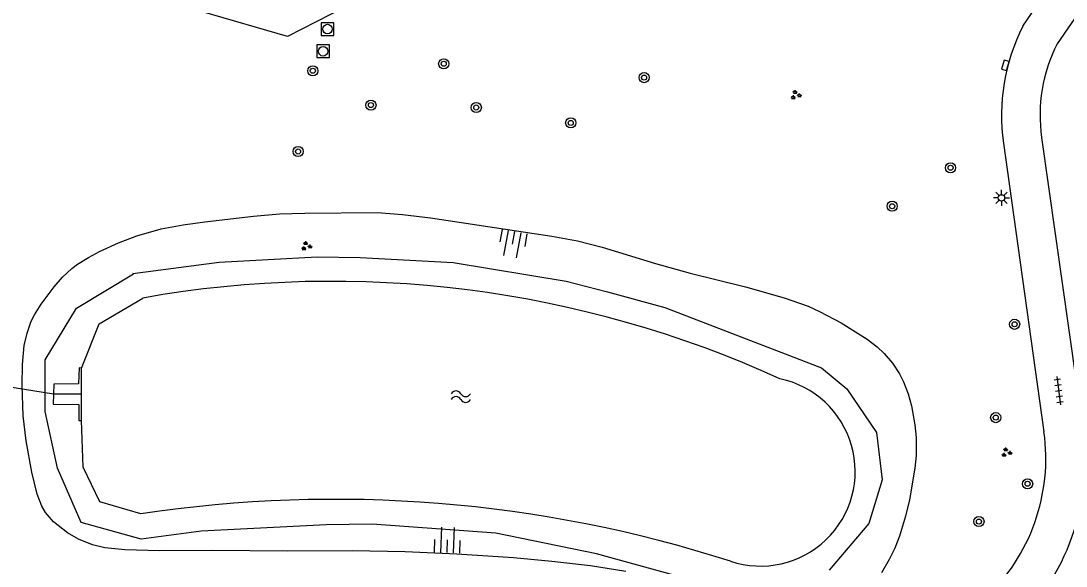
# Model space of a CAD drawing. Extents: x 131000 to 133013, y 393000 to 396501.
# Drawn here: x 131646.7 to 131729, y 395547.6 to 395590.5 of the extents above; entities that cross this region are included whole.
import ezdxf

# ---------------------------------------------------------------- set-up
doc = ezdxf.new("R2010")
doc.units = 0
for name, color, linetype in [('gg-knt-BGT kruinlijn', 7, 'Continuous'), ('gg-knt-verharding', 7, 'Continuous'), ('gg-kntw-beschoeiing', 7, 'Continuous'), ('gg-kwrk-duiker nz buis', 7, 'Continuous'), ('gg-kwrk-uitstroombak niveau min 01', 7, 'Continuous'), ('gt-grn-groengrens', 7, 'Continuous'), ('gt-symb-boom', 7, 'Continuous'), ('gt-symb-groenvak', 7, 'Continuous'), ('gt-symb-kolk', 7, 'Continuous'), ('gt-symb-lichtmast', 7, 'Continuous'), ('gt-symb-rioolschacht', 7, 'Continuous'), ('gt-symb-talud symbool', 7, 'Continuous'), ('gt-symb-tegel verharding', 7, 'Continuous'), ('gt-symb-watersymbool', 7, 'Continuous')]:
    doc.layers.add(name, color=color, linetype=linetype)

# ---------------------------------------------------------------- blocks, each defined once
blk = doc.blocks.new('gt0-BOOM')
at = {"layer": 'gt-symb-boom'}
for radius in [0.4, 0.2]:
    blk.add_circle((0, 0), radius, dxfattribs=at)
blk = doc.blocks.new('gt0-KOLK')
at = {"layer": 'gt-symb-kolk'}
blk.add_lwpolyline([(0, 0), (0.375, 0), (0.375, 0.4), (-0.375, 0.4), (-0.375, 0), (0, 0)], dxfattribs=at)
blk = doc.blocks.new('gt0-LMAST')
at = {"layer": 'gt-symb-lichtmast'}
for p, q in [((-0.182, 0.173), (-0.447, 0.438)), ((-0.005, 0.246), (-0.005, 0.621)), ((0.172, 0.173), (0.437, 0.438)), ((-0.255, -0.004), (-0.63, -0.004)), ((-0.182, -0.181), (-0.447, -0.446)), ((-0.005, -0.254), (-0.005, -0.629)), ((0.437, -0.446), (0.172, -0.181)), ((0.245, -0.004), (0.62, -0.004))]:
    blk.add_line(p, q, dxfattribs=at)
blk.add_circle((-0.005, -0.004), 0.25, dxfattribs=at)
blk = doc.blocks.new('gt0-GRVAK')
at = {"layer": 'gt-symb-groenvak'}
for p, q in [((-0.11, 0.189), (-0.228, 0.24)), ((-0.182, 0.153), (0.088, 0.153)), ((-0.091, 0.211), (-0.156, 0.322)), ((-0.047, 0.214), (-0.047, 0.393)), ((-0.004, 0.211), (0.061, 0.322)), ((0.015, 0.189), (0.133, 0.24)), ((0.262, -0.052), (0.197, 0.059)), ((0.305, -0.049), (0.305, 0.13)), ((0.349, -0.052), (0.414, 0.059)), ((-0.245, -0.228), (-0.363, -0.177)), ((-0.318, -0.264), (-0.047, -0.264)), ((-0.226, -0.206), (-0.291, -0.095)), ((-0.183, -0.203), (-0.183, -0.024)), ((-0.139, -0.206), (-0.074, -0.095)), ((-0.12, -0.228), (-0.002, -0.177)), ((0.243, -0.074), (0.125, -0.023)), ((0.17, -0.11), (0.441, -0.11)), ((0.368, -0.074), (0.486, -0.023))]:
    blk.add_line(p, q, dxfattribs=at)
blk = doc.blocks.new('gt0-TALUD_1')
at = {"layer": 'gt-symb-talud symbool'}
for p, q in [((-1, -1), (-1, 0)), ((-0.5, -2), (-0.5, 0)), ((0, -1), (0, 0)), ((0.5, -2), (0.5, 0)), ((1, -1), (1, 0))]:
    blk.add_line(p, q, dxfattribs=at)
blk = doc.blocks.new('gt0-RS')
at = {"layer": 'gt-symb-rioolschacht'}
blk.add_lwpolyline([(-0.5, -0.5), (0.5, -0.5), (0.5, 0.5), (-0.5, 0.5)], close=True, dxfattribs=at)
blk.add_circle((0, 0), 0.375, dxfattribs=at)
blk = doc.blocks.new('gt0-WA')
at = {"layer": 'gt-symb-watersymbool'}
for centre, start, end in [((-0.323, 0.022), 28.07249, 151.92751), ((0.427, 0.422), 208.07248, 331.92751), ((-0.323, -0.428), 28.07249, 151.92751), ((0.427, -0.028), 208.07248, 331.92751)]:
    blk.add_arc(centre, 0.425, start, end, dxfattribs=at)
blk = doc.blocks.new('gt0-TEG1')
at = {"layer": 'gt-symb-tegel verharding'}
for p, q in [((-1.125, 0), (1.125, 0)), ((-0.9, -0.25), (-0.9, 0.25)), ((-0.45, -0.25), (-0.45, 0.25)), ((0, -0.25), (0, 0.25)), ((0.45, -0.25), (0.45, 0.25)), ((0.9, -0.25), (0.9, 0.25))]:
    blk.add_line(p, q, dxfattribs=at)

msp = doc.modelspace()

# ---------------------------------------------------------------- linework, layer by layer
at = {"layer": 'gg-knt-BGT kruinlijn'}
for points in [[(131646.837, 395561.847), (131646.856, 395563.458), (131646.999, 395564.965), (131647.211, 395565.948), (131647.545, 395566.889), (131647.788, 395567.381), (131648.316, 395568.23), (131649.354, 395569.592), (131650.018, 395570.344), (131650.747, 395571.021), (131651.198, 395571.363), (131652.045, 395571.897), (131652.932, 395572.369), (131654.424, 395573.063), (131655.847, 395573.604), (131657.774, 395574.145), (131659.497, 395574.484), (131661.213, 395574.721), (131665.036, 395575.157), (131667.094, 395575.332), (131669.093, 395575.398), (131674.778, 395575.443), (131676.772, 395575.296), (131678.97, 395575.033), (131688.535, 395573.577), (131690.556, 395573.199), (131692.495, 395572.709), (131696.702, 395571.414), (131699.441, 395570.651), (131703.778, 395569.593), (131706.825, 395568.733), (131708.71, 395568.056), (131709.624, 395567.653), (131711.321, 395566.745), (131713.365, 395565.469), (131714.157, 395564.859), (131714.708, 395564.341), (131715.361, 395563.576), (131715.909, 395562.735), (131716.226, 395562.103), (131716.583, 395561.167), (131716.854, 395560.199), (131717.131, 395558.713), (131717.222, 395557.717), (131717.216, 395556.287), (131717.126, 395555.289), (131716.686, 395552.799), (131716.395, 395551.504), (131715.922, 395549.933), (131715.545, 395549.004), (131715.106, 395548.104), (131714.495, 395547.037)], [(131694.359, 395547.159), (131691.592, 395547.601), (131688.528, 395547.943), (131685.52, 395548.224), (131681.045, 395548.524), (131676.983, 395548.69), (131672.805, 395548.773), (131667.694, 395548.745), (131661.822, 395548.799), (131657.642, 395548.769), (131654.925, 395548.861), (131653.349, 395549.021), (131652.378, 395549.244), (131651.277, 395549.7), (131650.404, 395550.209), (131649.301, 395551.059), (131648.656, 395551.813), (131648.376, 395552.31), (131648.023, 395553.248), (131647.601, 395554.987), (131647.146, 395557.441), (131646.915, 395559.428), (131646.837, 395561.847)]]:
    msp.add_lwpolyline(points, dxfattribs=at)
at = {"layer": 'gg-knt-verharding'}
for p, q in [((131727.102, 395581.352), (131730.343, 395558.394)), ((131724.103, 395580.918), (131724.58, 395577.51)), ((131724.58, 395577.51), (131727.289, 395558.164))]:
    msp.add_line(p, q, dxfattribs=at)
for points in [[(131725.526, 395614.843), (131697.535, 395597.814), (131693.532, 395596.242), (131672.241, 395591.616), (131667.728, 395589.321), (131661.017, 395591.258), (131659.082, 395595.016), (131639.688, 395600.887)], [(131725.623, 395590.118), (131736.427, 395605.979), (131736.591, 395606.247), (131736.73, 395606.536)], [(131739.323, 395604.776), (131739.014, 395604.438), (131736.34, 395600.407), (131728.323, 395588.743)]]:
    msp.add_lwpolyline(points, dxfattribs=at)
for centre, radius, start, end in [((131739.365, 395583.122), 15.421, 153.01992, 188.21706), ((131739.354, 395583.124), 12.379, 153.00748, 188.23134), ((131712.503, 395555.876), 18.017, 258.01767, 8.03454), ((131712.295, 395556.071), 15.14, 258.12801, 7.94669)]:
    msp.add_arc(centre, radius, start, end, dxfattribs=at)
at = {"layer": 'gg-kntw-beschoeiing'}
for points in [[(131651.496, 395563.187), (131652.893, 395566.663), (131656.319, 395568.706)], [(131656.185, 395551.686), (131652.936, 395552.653), (131651.642, 395555.378), (131651.501, 395559.049)]]:
    msp.add_lwpolyline(points, dxfattribs=at)
for centre, radius, start, end in [((131671.207, 395485.086), 84.935, 65.44691, 100.09569), ((131704.962, 395555.04), 7.462, 251.60707, 78.10057), ((131671.472, 395451.119), 101.722, 72.1765, 98.64338)]:
    msp.add_arc(centre, radius, start, end, dxfattribs=at)
at = {"layer": 'gg-kwrk-duiker nz buis'}
msp.add_lwpolyline([(131651.498, 395561.118), (131649.303, 395561.12), (131636.074, 395563.266), (131623.65, 395565.644), (131621.463, 395565.644)], dxfattribs=at)
at = {"layer": 'gg-kwrk-uitstroombak niveau min 01'}
msp.add_line((131651.501, 395559.049), (131651.496, 395563.187), dxfattribs=at)
msp.add_lwpolyline([(131651.496, 395563.187), (131651.327, 395563.194), (131651.272, 395561.94), (131649.328, 395561.904), (131649.278, 395560.336), (131651.284, 395560.305), (131651.303, 395559.051), (131651.501, 395559.049)], dxfattribs=at)
at = {"layer": 'gt-grn-groengrens'}
for points in [[(131655.548, 395570.633), (131662.347, 395571.541), (131670.054, 395571.957), (131673.453, 395571.905), (131680.771, 395571.516), (131689.671, 395570.036), (131692.915, 395569.18), (131697.43, 395567.96), (131709.782, 395563.212), (131711.754, 395561.551), (131714.089, 395558.1), (131714.556, 395554.389), (131713.492, 395550.938), (131710.378, 395547.253)], [(131701.582, 395545.93), (131692.058, 395548.551), (131684.118, 395550.185), (131674.387, 395550.886), (131670.754, 395550.834), (131660.92, 395550.341), (131656.197, 395549.692), (131651.474, 395551.016), (131649.606, 395555.297), (131648.646, 395559.761), (131648.646, 395563.835), (131651.111, 395567.909), (131655.6, 395570.607), (131655.548, 395570.633)]]:
    msp.add_lwpolyline(points, dxfattribs=at)

# ---------------------------------------------------------------- block references
at = {"layer": 'gt-symb-boom'}
for p in [(131680.022, 395587.165), (131669.717, 395586.614), (131695.802, 395586.077), (131674.295, 395583.91), (131682.587, 395583.72), (131690.025, 395582.506), (131668.557, 395580.252), (131719.932, 395578.971), (131715.337, 395575.938), (131724.978, 395566.634), (131723.487, 395559.279), (131726, 395554.066), (131722.166, 395551.089)]:
    msp.add_blockref('gt0-BOOM', p, dxfattribs=at)
at = {"layer": 'gt-symb-groenvak'}
for p in [(131707.737, 395584.706), (131669.202, 395572.795), (131724.327, 395556.526)]:
    msp.add_blockref('gt0-GRVAK', p, dxfattribs=at)
at = {"layer": 'gt-symb-kolk', "rotation": 74.44827510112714}
msp.add_blockref('gt0-KOLK', (131724.437, 395586.986), dxfattribs=at)
at = {"layer": 'gt-symb-lichtmast'}
msp.add_blockref('gt0-LMAST', (131723.942, 395576.603), dxfattribs=at)
at = {"layer": 'gt-symb-rioolschacht'}
for p in [(131670.872, 395589.901), (131670.525, 395588.149)]:
    msp.add_blockref('gt0-RS', p, dxfattribs=at)
at = {"layer": 'gt-symb-talud symbool'}
for p, xscale, yscale, rotation in [((131685.623, 395573.936), 0.9995248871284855, 0.9995248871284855, -10.433024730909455), ((131680.265, 395548.641), 0.9997224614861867, 0.9997224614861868, 177.82163117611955)]:
    msp.add_blockref('gt0-TALUD_1', p, dxfattribs=dict(at, xscale=xscale, yscale=yscale, rotation=rotation))
at = {"layer": 'gt-symb-tegel verharding', "rotation": -83.05258934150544}
msp.add_blockref('gt0-TEG1', (131728.44, 395561.401), dxfattribs=at)
at = {"layer": 'gt-symb-watersymbool'}
msp.add_blockref('gt0-WA', (131681.318, 395560.936), dxfattribs=at)

doc.saveas('drawing.dxf')
